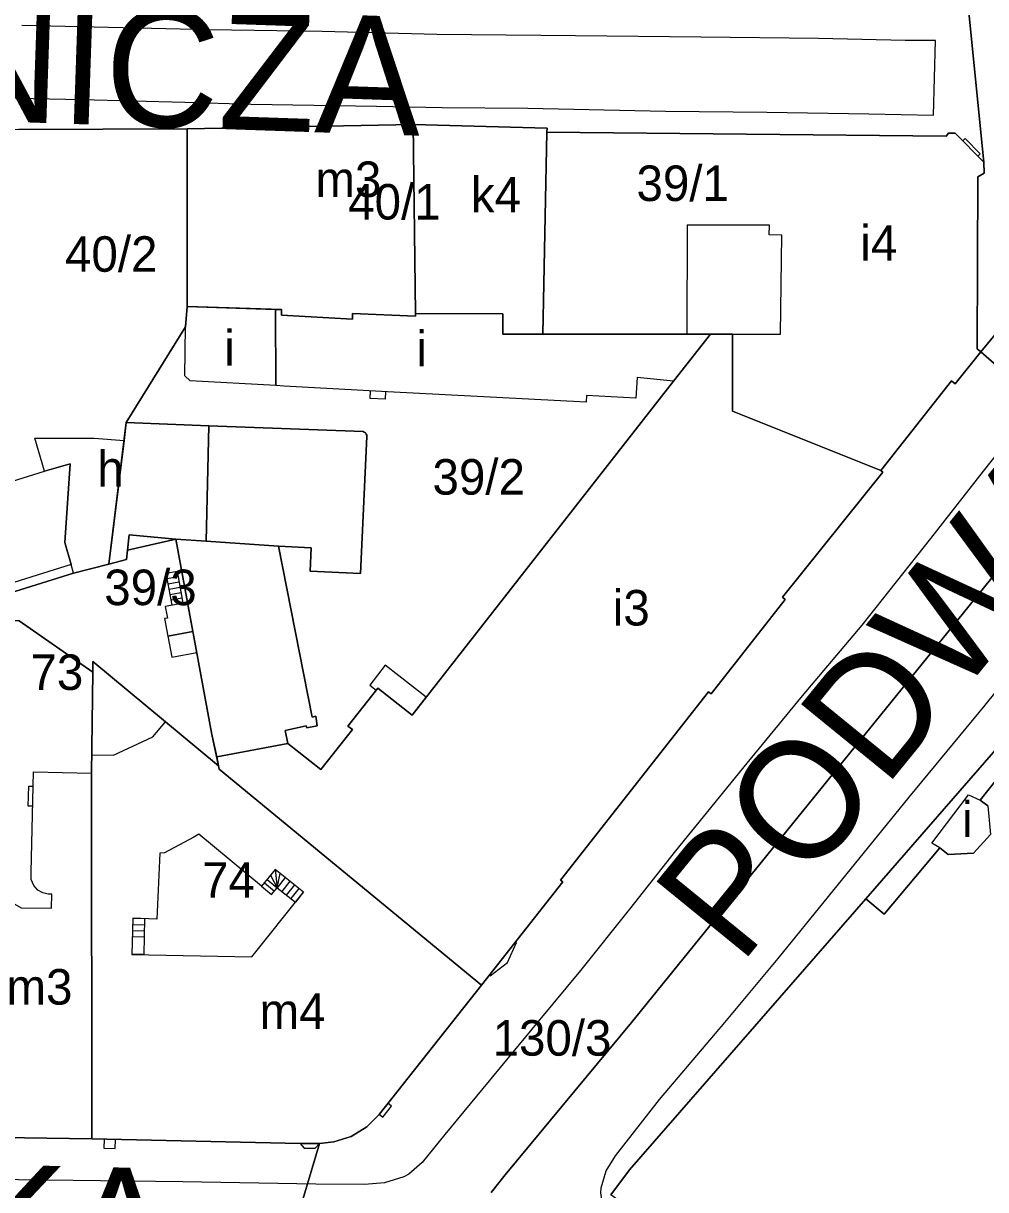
# Model space of a CAD drawing. Extents: x -304109 to -273954, y 21500 to 39796.
# Drawn here: x -293992.6 to -293911.3, y 31985.9 to 32084.4 of the extents above; entities that cross this region are included whole.
import ezdxf

# ---------------------------------------------------------------- set-up
doc = ezdxf.new("R2010")
doc.units = 0
for name, color, linetype in [('Budynki', 7, 'Continuous'), ('Budynki - opisy', 7, 'Continuous'), ('Działki', 7, 'Continuous'), ('Działki - numery', 7, 'Continuous'), ('krawedzie_ulic', 7, 'Continuous'), ('Level 43', 7, 'Continuous'), ('nazwy_ulic', 7, 'Continuous')]:
    doc.layers.add(name, color=color, linetype=linetype)

msp = doc.modelspace()

# ---------------------------------------------------------------- linework, layer by layer
at = {"layer": 'Budynki'}
for points in [[(-293978.78, 32060.46), (-293978.78, 32075.47), (-293959.68, 32075.84), (-293959.49, 32059.89), (-293959.49, 32059.65), (-293964.81, 32059.88), (-293964.81, 32059.39), (-293970.81, 32059.75), (-293970.81, 32060.21), (-293971.31, 32060.226)], [(-293948.72, 32058.138), (-293952.1, 32058.14), (-293952.1, 32059.84), (-293959.49, 32059.89), (-293959.68, 32075.84), (-293948.36, 32075.52), (-293948.37, 32075.19)], [(-293948.72, 32058.138), (-293948.37, 32075.19), (-293914.65, 32074.86), (-293914.45, 32075.12), (-293913.87, 32075.11), (-293911.47, 32072.66), (-293911.43, 32071.73), (-293911.96, 32071.43), (-293912.03, 32056.89), (-293911.71, 32056.63), (-293913.88, 32053.93), (-293914.19, 32054.18), (-293920.15, 32046.61), (-293932.7, 32051.63), (-293932.7, 32058.13), (-293934.56, 32058.13), (-293936.54, 32058.13)], [(-293978.78, 32060.46), (-293971.31, 32060.226), (-293971.27, 32053.79), (-293978.51, 32054.18), (-293978.97, 32054.62), (-293978.9, 32058.75)], [(-293959.49, 32059.89), (-293952.1, 32059.84), (-293952.1, 32058.14), (-293948.72, 32058.138), (-293936.54, 32058.13), (-293934.56, 32058.13), (-293937.67, 32054.16), (-293940.76, 32054.47), (-293940.86, 32052.72), (-293945.02, 32052.95), (-293945.05, 32052.4), (-293961.85, 32053.27), (-293970.58, 32053.75), (-293971.27, 32053.79), (-293971.31, 32060.226), (-293970.81, 32060.21), (-293970.81, 32059.75), (-293964.81, 32059.39), (-293964.81, 32059.88), (-293959.49, 32059.65)], [(-293953.9, 32003.16), (-293976.05, 32021.39), (-293976.11, 32021.69), (-293976.271, 32022.45), (-293976.67, 32024.33), (-293979.72, 32040.81), (-293983.67, 32041.18), (-293983.8, 32039.88), (-293983.88, 32039.09), (-293985.38, 32038.7), (-293984.096, 32049.15), (-293983.91, 32050.66), (-293976.95, 32050.39), (-293963.91, 32049.91), (-293963.8, 32049.86), (-293963.71, 32049.79), (-293963.65, 32049.7), (-293963.59, 32049.59), (-293963.58, 32049.5), (-293964.11, 32037.91), (-293968.38, 32038.11), (-293968.28, 32040.1), (-293971.04, 32040.23), (-293968.21, 32025.8), (-293967.91, 32025.88), (-293967.78, 32025.06), (-293968.66, 32024.89), (-293968.7, 32025.06), (-293970.48, 32024.66), (-293970.26, 32023.55), (-293967.48, 32021.36), (-293964.81, 32024.74), (-293965.2, 32025.04), (-293962.67, 32028.25), (-293959.75, 32025.96), (-293937.67, 32054.16), (-293934.56, 32058.13), (-293932.7, 32058.13), (-293932.7, 32051.63), (-293920.15, 32046.61), (-293920, 32046.47), (-293928.47, 32035.92), (-293928.24, 32035.73), (-293934.5, 32027.76), (-293934.73, 32027.94), (-293947.22, 32012.03), (-293947.02, 32011.88)], [(-294008.58, 32050), (-294000.37, 32050.57), (-293999.77, 32043.79), (-293990.83, 32046.55), (-293988.65, 32047.19), (-293989.1, 32040.53), (-293988.58, 32038.69), (-294002.59, 32034.29), (-294008.85, 32032.33), (-294011.54, 32032.41), (-294012.02, 32044.43), (-294012.23, 32049.75)], [(-293985.38, 32038.7), (-293988.37, 32037.94), (-293988.58, 32038.69), (-293989.1, 32040.53), (-293988.65, 32047.19), (-293990.83, 32046.55), (-293991.64, 32049.35), (-293986.62, 32049.36), (-293984.096, 32049.15)], [(-293953.9, 32003.16), (-293962.55, 31992.24), (-293963.6, 31991.2), (-293964.92, 31990.38), (-293966.37, 31989.93), (-293967.6, 31989.78), (-293969.21, 31989.79), (-293986.81, 31990.17), (-293986.85, 32021.06), (-293986.828, 32022.62), (-293985, 32022.58), (-293981.67, 32024.13), (-293980.589, 32025.401), (-293976.11, 32021.69), (-293976.05, 32021.39)], [(-293986.81, 31990.17), (-294003.91, 31990.44), (-294003.82, 31993.26), (-294003.29, 32006.92), (-293998.05, 32006.75), (-293998, 32009.78), (-293996.51, 32009.83), (-293995.48, 32010.37), (-293993.91, 32010.34), (-293992.8, 32009.69), (-293990.23, 32009.66), (-293990.2, 32010.85), (-293990.51, 32010.83), (-293990.97, 32010.95), (-293991.38, 32011.17), (-293991.73, 32011.56), (-293991.94, 32012.08), (-293991.95, 32012.71), (-293991.75, 32021.18), (-293986.85, 32021.06)], [(-293911.77, 32018.77), (-293911.13, 32018.29), (-293910.89, 32015.89), (-293912.34, 32014.3), (-293914.48, 32014.18), (-293915.19, 32014.76), (-293915.86, 32015.15), (-293912.76, 32019.22)], [(-293983.37, 32008.8), (-293983.43, 32005.75), (-293973.31, 32005.56), (-293968.93, 32011.02), (-293971.32, 32012.91), (-293972.48, 32011.52), (-293977.79, 32015.91), (-293978.2, 32015.65), (-293980.67, 32014.34), (-293981.08, 32014.31), (-293981.34, 32008.74)]]:
    msp.add_lwpolyline(points, close=True, dxfattribs=at)
at = {"layer": 'Działki'}
for points in [[(-293884.11, 32090.06), (-293911.71, 32056.63), (-293912.03, 32056.89), (-293911.96, 32071.43), (-293911.43, 32071.73), (-293911.47, 32072.66), (-293913.19, 32089.82), (-293922.86, 32107.57), (-293922.99, 32107.5), (-293926.84, 32114.56), (-293926.72, 32114.65), (-293929.06, 32118.95), (-293937.77, 32134.87), (-293937.91, 32135.13), (-293945.72, 32149.35), (-293950.91, 32158.73)], [(-293913.19, 32089.82), (-293911.47, 32072.66), (-293913.87, 32075.11), (-293914.45, 32075.12), (-293914.65, 32074.86), (-293948.37, 32075.19), (-293948.36, 32075.52), (-293959.68, 32075.84), (-293978.78, 32075.47), (-293993.03, 32075.43)], [(-293902.1, 32048.25), (-293911.71, 32056.63), (-293884.11, 32090.06)], [(-293972.04, 31974.82), (-293967.6, 31989.78), (-293966.37, 31989.93), (-293964.92, 31990.38), (-293963.6, 31991.2), (-293962.55, 31992.24), (-293953.9, 32003.16), (-293947.02, 32011.88), (-293947.22, 32012.03), (-293934.73, 32027.94), (-293934.5, 32027.76), (-293928.24, 32035.73), (-293928.47, 32035.92), (-293920, 32046.47), (-293920.15, 32046.61), (-293914.19, 32054.18), (-293913.88, 32053.93), (-293911.71, 32056.63), (-293902.1, 32048.25)], [(-293953.09, 31985.63), (-293951.9, 31987.13), (-293941.24, 32000), (-293903.06, 32047.06)], [(-293903.06, 32047.06), (-293941.24, 32000), (-293951.9, 31987.13), (-293953.09, 31985.63)], [(-293907.99, 32025.86), (-293921.42, 32010.45), (-293941.4, 31987.55), (-293942.97, 31985.45)], [(-293911.13, 32018.29), (-293911.77, 32018.77), (-293906.91, 32024.92)], [(-293900.45, 31955.36), (-293926.12, 31973.5), (-293936.94, 31981.09), (-293942.97, 31985.45), (-293941.4, 31987.55), (-293921.42, 32010.45), (-293919.87, 32009.16), (-293915.19, 32014.76), (-293914.48, 32014.18), (-293912.34, 32014.3), (-293910.89, 32015.89)], [(-294091.9, 31991.67), (-294074.72, 31991.84), (-294069.36, 31991.77), (-294069.36, 31991.93), (-294051.89, 31991.53), (-294037.4, 31991.2), (-294023.65, 31990.89), (-294003.91, 31990.44), (-293986.81, 31990.17), (-293969.21, 31989.79), (-293967.6, 31989.78), (-293972.04, 31974.82)]]:
    msp.add_lwpolyline(points, dxfattribs=at)
for points in [[(-294002.61, 32033.5), (-294002.59, 32034.29), (-294008.85, 32032.33), (-294011.54, 32032.41), (-294012.02, 32044.43), (-294012.23, 32049.75), (-294012.89, 32066.42), (-294012.1, 32076.13), (-294005.75, 32075.89), (-294005.74, 32076.04), (-293999.41, 32075.81), (-293999.42, 32075.59), (-293993.03, 32075.43), (-293978.78, 32075.47), (-293978.78, 32060.46), (-293978.9, 32058.75), (-293983.91, 32050.66), (-293985.38, 32038.7), (-293988.37, 32037.94), (-294000.11, 32034.28)], [(-293959.68, 32075.84), (-293959.49, 32059.89), (-293959.49, 32059.65), (-293964.81, 32059.88), (-293964.81, 32059.39), (-293970.81, 32059.75), (-293970.81, 32060.21), (-293978.78, 32060.46), (-293978.78, 32075.47)], [(-293959.68, 32075.84), (-293948.36, 32075.52), (-293948.37, 32075.19), (-293914.65, 32074.86), (-293914.45, 32075.12), (-293913.87, 32075.11), (-293911.47, 32072.66), (-293911.43, 32071.73), (-293911.96, 32071.43), (-293912.03, 32056.89), (-293911.71, 32056.63), (-293913.88, 32053.93), (-293914.19, 32054.18), (-293920.15, 32046.61), (-293932.7, 32051.63), (-293932.7, 32058.13), (-293934.85, 32058.13), (-293936.54, 32058.13), (-293952.1, 32058.14), (-293952.1, 32059.84), (-293959.49, 32059.89)], [(-293985.38, 32038.7), (-293983.91, 32050.66), (-293978.9, 32058.75), (-293978.78, 32060.46), (-293970.81, 32060.21), (-293970.81, 32059.75), (-293964.81, 32059.39), (-293964.81, 32059.88), (-293959.49, 32059.65), (-293959.49, 32059.89), (-293952.1, 32059.84), (-293952.1, 32058.14), (-293936.54, 32058.13), (-293934.85, 32058.13), (-293932.7, 32058.13), (-293932.7, 32051.63), (-293920.15, 32046.61), (-293920, 32046.47), (-293928.47, 32035.92), (-293928.24, 32035.73), (-293934.5, 32027.76), (-293934.73, 32027.94), (-293947.22, 32012.03), (-293947.02, 32011.88), (-293953.9, 32003.16), (-293976.05, 32021.39), (-293976.11, 32021.69), (-293976.67, 32024.33), (-293979.72, 32040.81), (-293983.8, 32039.88), (-293983.88, 32039.09)], [(-294000.11, 32034.28), (-293988.37, 32037.94), (-293985.38, 32038.7), (-293983.88, 32039.09), (-293983.8, 32039.88), (-293979.72, 32040.81), (-293976.67, 32024.33), (-293976.11, 32021.69), (-293986.73, 32030.49), (-293986.73, 32029.59), (-293992.95, 32033.92)], [(-294003.14, 32012.8), (-294002.61, 32033.5), (-294000.11, 32034.28), (-293992.95, 32033.92), (-293986.73, 32029.59), (-293986.85, 32021.06), (-293986.81, 31990.17), (-294003.91, 31990.44), (-294003.82, 31993.26), (-294003.29, 32006.92)], [(-293986.81, 31990.17), (-293986.85, 32021.06), (-293986.73, 32029.59), (-293986.73, 32030.49), (-293976.11, 32021.69), (-293976.05, 32021.39), (-293953.9, 32003.16), (-293962.55, 31992.24), (-293963.6, 31991.2), (-293964.92, 31990.38), (-293966.37, 31989.93), (-293967.6, 31989.78), (-293969.21, 31989.79)], [(-293907.99, 32025.86), (-293906.91, 32024.92), (-293911.77, 32018.77), (-293911.13, 32018.29), (-293910.89, 32015.89), (-293912.34, 32014.3), (-293914.48, 32014.18), (-293915.19, 32014.76), (-293919.87, 32009.16), (-293921.42, 32010.45)]]:
    msp.add_lwpolyline(points, close=True, dxfattribs=at)
at = {"layer": 'krawedzie_ulic'}
for points in [[(-293994.471, 32078.088), (-293987.693, 32077.944), (-293978.957, 32077.715), (-293973.364, 32077.561), (-293962.773, 32077.4), (-293957.233, 32077.271), (-293949.992, 32077.208), (-293938.369, 32076.954), (-293929.789, 32076.878), (-293921.182, 32076.751), (-293915.701, 32076.633), (-293915.553, 32082.927), (-293918.121, 32082.937), (-293925.44, 32083.102), (-293935.361, 32083.217), (-293945.951, 32083.326), (-293957.676, 32083.45), (-293967.366, 32083.696), (-293976.926, 32083.84), (-293985.405, 32084.046), (-293992.723, 32084.211)], [(-293903.293, 32056.91), (-293911.506, 32046.573), (-293915.962, 32040.865), (-293921.765, 32033.563), (-293926.821, 32027.602), (-293931.484, 32021.916), (-293937.499, 32014.489), (-293941.41, 32009.576), (-293945.541, 32004.397), (-293949.102, 32000.095), (-293957.006, 31990.528), (-293958.915, 31988.172), (-293960.049, 31987.183), (-293960.464, 31986.977), (-293962.092, 31986.45)], [(-293933.331, 32000), (-293928.846, 32005.406), (-293924.592, 32010.644), (-293917.78, 32019.035), (-293911.346, 32026.802), (-293905.32, 32034.28)], [(-293892.433, 31945.214), (-293913.176, 31960.404), (-293934.704, 31976.149), (-293941.498, 31981.027), (-293942.027, 31981.58), (-293943.297, 31983.296), (-293943.589, 31984.09), (-293943.824, 31985.617), (-293943.779, 31986.028), (-293943.366, 31987.469), (-293942.589, 31988.75), (-293938.862, 31993.484), (-293933.331, 32000)], [(-293962.092, 31986.45), (-293963.797, 31986.314), (-293967.885, 31986.337), (-293979.122, 31986.545), (-294000, 31986.8), (-294016.4, 31987.129), (-294034.781, 31987.436)]]:
    msp.add_lwpolyline(points, dxfattribs=at)
at = {"layer": 'Level 43'}
for p, q in [((-293948.37, 32075.19), (-293948.72, 32058.138)), ((-293914.65, 32074.86), (-293948.37, 32075.19)), ((-293914.45, 32075.12), (-293914.65, 32074.86)), ((-293913.87, 32075.11), (-293914.45, 32075.12)), ((-293911.47, 32072.66), (-293913.87, 32075.11)), ((-293913.032, 32074.648), (-293913.229, 32074.455)), ((-293911.76, 32073.35), (-293913.032, 32074.648)), ((-293911.957, 32073.157), (-293911.76, 32073.35)), ((-293911.43, 32071.73), (-293911.47, 32072.66)), ((-293911.96, 32071.43), (-293911.43, 32071.73)), ((-293912.03, 32056.89), (-293911.96, 32071.43)), ((-293936.53, 32067.34), (-293936.54, 32058.13)), ((-293929.57, 32067.34), (-293936.53, 32067.34)), ((-293929.59, 32066.52), (-293929.57, 32067.34)), ((-293928.52, 32066.5), (-293929.59, 32066.52)), ((-293928.65, 32058.13), (-293928.52, 32066.5)), ((-293948.72, 32058.138), (-293936.54, 32058.13)), ((-293934.56, 32058.13), (-293937.67, 32054.16)), ((-293936.54, 32058.13), (-293934.56, 32058.13)), ((-293936.54, 32058.13), (-293934.56, 32058.13)), ((-293934.56, 32058.13), (-293932.7, 32058.13)), ((-293934.56, 32058.13), (-293932.7, 32058.13)), ((-293932.7, 32058.13), (-293934.56, 32058.13)), ((-293932.7, 32058.13), (-293928.65, 32058.13)), ((-293932.7, 32058.13), (-293932.7, 32051.63)), ((-293932.7, 32051.63), (-293932.7, 32058.13)), ((-293911.71, 32056.63), (-293912.03, 32056.89)), ((-293913.88, 32053.93), (-293911.71, 32056.63)), ((-293937.67, 32054.16), (-293959.75, 32025.96)), ((-293920.15, 32046.61), (-293914.19, 32054.18)), ((-293914.19, 32054.18), (-293913.88, 32053.93)), ((-293963.3, 32052.71), (-293963.265, 32053.348)), ((-293962.004, 32053.278), (-293962.039, 32052.641)), ((-293962.039, 32052.641), (-293963.3, 32052.71)), ((-293932.7, 32051.63), (-293920.15, 32046.61)), ((-293920.15, 32046.61), (-293932.7, 32051.63)), ((-293983.91, 32050.66), (-293984.096, 32049.15)), ((-293976.95, 32050.39), (-293983.91, 32050.66)), ((-293976.95, 32050.39), (-293977.15, 32040.64)), ((-293977.15, 32040.64), (-293976.95, 32050.39)), ((-293963.91, 32049.91), (-293976.95, 32050.39)), ((-293984.096, 32049.15), (-293985.38, 32038.7)), ((-293964.11, 32037.91), (-293963.58, 32049.5)), ((-293963.8, 32049.86), (-293963.91, 32049.91)), ((-293963.71, 32049.79), (-293963.8, 32049.86)), ((-293963.65, 32049.7), (-293963.71, 32049.79)), ((-293963.59, 32049.59), (-293963.65, 32049.7)), ((-293963.58, 32049.5), (-293963.59, 32049.59)), ((-293928.47, 32035.92), (-293920, 32046.47)), ((-293920, 32046.47), (-293920.15, 32046.61)), ((-293983.88, 32039.09), (-293983.67, 32041.18)), ((-293983.67, 32041.18), (-293979.72, 32040.81)), ((-293979.72, 32040.81), (-293977.15, 32040.64)), ((-293977.15, 32040.64), (-293979.72, 32040.81)), ((-293979.72, 32040.81), (-293976.67, 32024.33)), ((-293977.15, 32040.64), (-293971.04, 32040.23)), ((-293971.04, 32040.23), (-293977.15, 32040.64)), ((-293971.04, 32040.23), (-293968.28, 32040.1)), ((-293968.21, 32025.8), (-293971.04, 32040.23)), ((-293968.28, 32040.1), (-293968.38, 32038.11)), ((-293985.38, 32038.7), (-293983.88, 32039.09)), ((-293980.547, 32037.941), (-293979.626, 32038.112)), ((-293979.626, 32038.112), (-293979.124, 32035.411)), ((-293968.38, 32038.11), (-293964.11, 32037.91)), ((-293980.047, 32035.24), (-293980.547, 32037.941)), ((-293980.464, 32037.494), (-293979.543, 32037.665)), ((-293980.381, 32037.047), (-293979.46, 32037.218)), ((-293980.299, 32036.599), (-293979.377, 32036.77)), ((-293980.216, 32036.152), (-293979.294, 32036.323)), ((-293978.734, 32035.483), (-293980.619, 32035.134)), ((-293980.133, 32035.705), (-293979.21, 32035.876)), ((-293978.28, 32033.027), (-293978.734, 32035.483)), ((-293934.5, 32027.76), (-293928.24, 32035.73)), ((-293928.24, 32035.73), (-293928.47, 32035.92)), ((-293980.619, 32035.134), (-293980.437, 32034.15)), ((-293980.437, 32034.15), (-293980.674, 32034.106)), ((-293980.674, 32034.106), (-293980.401, 32032.634)), ((-293980.401, 32032.634), (-293978.28, 32033.027)), ((-293978.28, 32033.027), (-293980.401, 32032.634)), ((-293980.401, 32032.634), (-293980.07, 32030.846)), ((-293977.949, 32031.239), (-293978.28, 32033.027)), ((-293980.07, 32030.846), (-293977.949, 32031.239)), ((-293962.04, 32030.19), (-293963.338, 32028.477)), ((-293958.565, 32027.47), (-293962.04, 32030.19)), ((-293963.338, 32028.477), (-293962.808, 32028.075)), ((-293962.67, 32028.25), (-293965.2, 32025.04)), ((-293962.808, 32028.075), (-293962.67, 32028.25)), ((-293959.75, 32025.96), (-293962.67, 32028.25)), ((-293962.67, 32028.25), (-293959.75, 32025.96)), ((-293959.75, 32025.96), (-293958.565, 32027.47)), ((-293947.22, 32012.03), (-293934.73, 32027.94)), ((-293934.73, 32027.94), (-293934.5, 32027.76)), ((-293967.91, 32025.88), (-293968.21, 32025.8)), ((-293967.78, 32025.06), (-293967.91, 32025.88)), ((-293976.67, 32024.33), (-293976.271, 32022.45)), ((-293970.48, 32024.66), (-293968.7, 32025.06)), ((-293970.26, 32023.55), (-293970.48, 32024.66)), ((-293968.7, 32025.06), (-293968.66, 32024.89)), ((-293968.66, 32024.89), (-293967.78, 32025.06)), ((-293964.81, 32024.74), (-293967.48, 32021.36)), ((-293965.2, 32025.04), (-293964.81, 32024.74)), ((-293970.26, 32023.55), (-293976.271, 32022.45)), ((-293976.271, 32022.45), (-293970.26, 32023.55)), ((-293967.48, 32021.36), (-293970.26, 32023.55)), ((-293976.271, 32022.45), (-293976.11, 32021.69)), ((-293976.11, 32021.69), (-293976.05, 32021.39)), ((-293976.05, 32021.39), (-293953.9, 32003.16)), ((-293992.19, 32018.27), (-293992.15, 32019.96)), ((-293992.15, 32019.96), (-293991.779, 32019.951)), ((-293991.819, 32018.261), (-293992.19, 32018.27)), ((-293971.32, 32012.91), (-293971.161, 32011.372)), ((-293971.161, 32011.372), (-293970.912, 32012.587)), ((-293972.48, 32011.52), (-293971.63, 32010.81)), ((-293972.245, 32011.801), (-293971.395, 32011.091)), ((-293972.011, 32012.082), (-293971.161, 32011.372)), ((-293971.716, 32012.435), (-293971.161, 32011.372)), ((-293970.474, 32012.241), (-293971.161, 32011.372)), ((-293970.09, 32011.937), (-293970.776, 32011.068)), ((-293969.705, 32011.633), (-293970.392, 32010.764)), ((-293953.9, 32003.16), (-293947.02, 32011.88)), ((-293947.02, 32011.88), (-293947.22, 32012.03)), ((-293971.63, 32010.81), (-293971.161, 32011.372)), ((-293971.161, 32011.372), (-293969.623, 32010.156)), ((-293969.321, 32011.329), (-293970.007, 32010.46)), ((-293968.936, 32011.025), (-293969.623, 32010.156)), ((-293983.37, 32008.8), (-293982.37, 32008.77)), ((-293982.37, 32008.77), (-293982.427, 32005.731)), ((-293983.39, 32007.78), (-293982.389, 32007.749)), ((-293983.38, 32008.29), (-293982.38, 32008.26)), ((-293983.4, 32007.27), (-293982.399, 32007.239)), ((-293951.69, 32005.07), (-293950.94, 32006.75)), ((-293950.94, 32006.75), (-293951.019, 32006.812)), ((-293982.427, 32005.731), (-293983.43, 32005.75)), ((-293953.16, 32003.94), (-293951.69, 32005.07)), ((-293953.237, 32004.001), (-293953.16, 32003.94)), ((-293962.23, 31992.01), (-293961.5, 31992.932)), ((-293961.5, 31992.932), (-293961.808, 31993.176)), ((-293962.539, 31992.254), (-293962.23, 31992.01)), ((-293985.79, 31990.148), (-293985.807, 31989.374)), ((-293984.843, 31989.353), (-293984.826, 31990.127)), ((-293985.807, 31989.374), (-293984.843, 31989.353)), ((-293969.21, 31989.79), (-293968.88, 31989.39)), ((-293968.88, 31989.39), (-293967.95, 31989.39)), ((-293967.95, 31989.39), (-293967.6, 31989.78))]:
    msp.add_line(p, q, dxfattribs=at)

# ---------------------------------------------------------------- texts
at = {"layer": 'Budynki - opisy'}
for s, p in [('m3', (-293967.934, 32069.716)), ('k4', (-293954.8, 32068.415)), ('i4', (-293921.9, 32064.328)), ('i', (-293975.638, 32055.467)), ('i', (-293959.402, 32055.41)), ('h', (-293986.367, 32045.268)), ('i3', (-293942.809, 32033.528)), ('i', (-293913.306, 32015.653)), ('m3', (-293994.032, 32001.514)), ('m4', (-293972.651, 31999.456))]:
    msp.add_text(s, height=3, dxfattribs=at).set_placement(p)
at = {"layer": 'Działki - numery'}
for s, p in [('39/1', (-293940.804, 32069.378)), ('40/1', (-293965.161, 32067.813)), ('40/2', (-293989.086, 32063.403)), ('39/2', (-293958.039, 32044.581)), ('39/3', (-293985.771, 32035.249)), ('73', (-293992.006, 32028.087)), ('74', (-293977.508, 32010.539)), ('130/3', (-293952.962, 31997.199))]:
    msp.add_text(s, height=3, dxfattribs=at).set_placement(p)
at = {"layer": 'nazwy_ulic'}
for s, rotation, p in [('KRUPNICZA', 358.05147, (-294036.359, 32077.517)), ('PODWALE', 50.81235, (-293932.047, 32004.743)), ('STUDENCKA', 358.62344, (-294062.551, 31979.626))]:
    msp.add_text(s, height=10, rotation=rotation, dxfattribs=at).set_placement(p)

doc.saveas('drawing.dxf')
